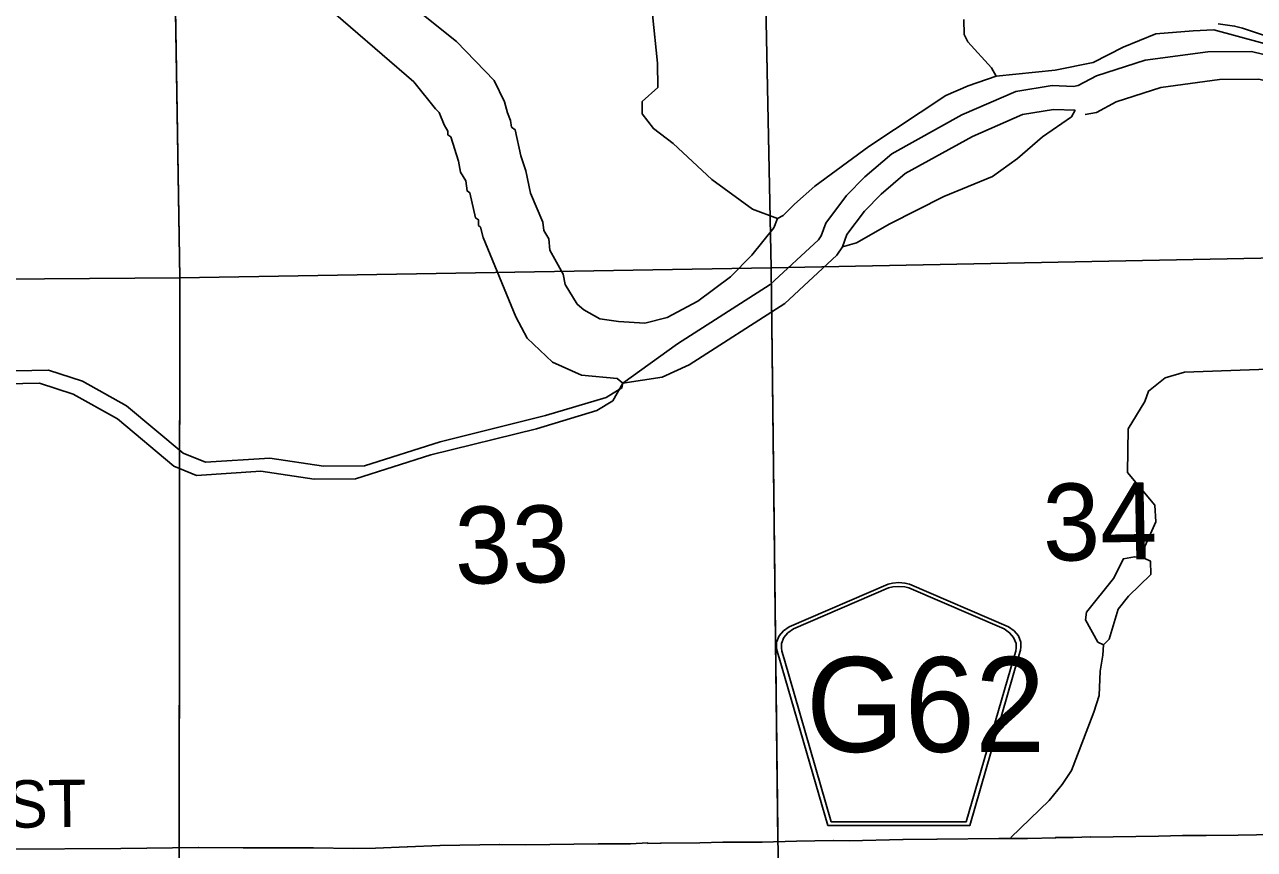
# Model space of a CAD drawing. Extents: x 23.6 to 68.7, y -63 to -29.
# Drawn here: x 34.512 to 36.588, y -51.676 to -50.284 of the extents above; entities that cross this region are included whole.
import ezdxf

# ---------------------------------------------------------------- set-up
doc = ezdxf.new("R2010")
doc.units = 0
for name, color, linetype in [('tdCoHydroRiver', 7, 'Continuous'), ('tdCoSecRdTxt', 7, 'Continuous'), ('tdCoSecRteBand', 7, 'Continuous'), ('tdCoSectLine', 7, 'Continuous'), ('tdCoSectLinePart', 7, 'Continuous'), ('tdCoSectNmbr', 7, 'Continuous'), ('tdCoShieldCoRte', 7, 'Continuous'), ('tdCoTwpBndry', 7, 'Continuous'), ('tdCoTwpBndryShd', 7, 'Continuous')]:
    doc.layers.add(name, color=color, linetype=linetype)

msp = doc.modelspace()

# ---------------------------------------------------------------- linework, layer by layer
at = {"layer": 'tdCoHydroRiver'}
for points in [[(35.5219, -50.8894), (35.5124, -50.8815), (35.4524, -50.8757), (35.4032, -50.854), (35.3603, -50.8133), (35.3411, -50.7772), (35.2863, -50.6434), (35.2815, -50.6261), (35.2783, -50.623), (35.2782, -50.6135), (35.2734, -50.6104), (35.2636, -50.5678), (35.2589, -50.5647), (35.2571, -50.5474), (35.2476, -50.5332), (35.2442, -50.5143), (35.2313, -50.4734), (35.2265, -50.4703), (35.2265, -50.4639), (35.2201, -50.453), (35.212, -50.4325), (35.2057, -50.4262), (35.169, -50.3807), (35.0084, -50.2415)], [(35.7833, -50.611), (35.7771, -50.6268), (35.7396, -50.6729), (35.7036, -50.7095), (35.6487, -50.751), (35.5968, -50.7783), (35.559, -50.788), (35.5148, -50.7852), (35.4832, -50.7807), (35.4562, -50.7652), (35.4451, -50.7558), (35.4243, -50.7228), (35.421, -50.7055), (35.3986, -50.6646), (35.3968, -50.6457), (35.3888, -50.6315), (35.3871, -50.6174), (35.3662, -50.5686), (35.358, -50.5308), (35.3499, -50.5056), (35.3401, -50.4615), (35.3338, -50.4568), (35.3321, -50.4457), (35.3273, -50.4331), (35.3224, -50.4142), (35.3047, -50.3781), (35.2411, -50.3123), (35.1743, -50.2592)], [(35.7833, -50.611), (35.7406, -50.5956), (35.6723, -50.5456), (35.6071, -50.4846), (35.5737, -50.4596), (35.5546, -50.4345), (35.5544, -50.4139), (35.5811, -50.3901), (35.5807, -50.349), (35.5722, -50.267)], [(36.0979, -50.2754), (36.0981, -50.3006), (36.1045, -50.3132), (36.1443, -50.3571), (36.1523, -50.3712)], [(36.76, -50.3695), (36.7442, -50.3681), (36.6381, -50.3247), (36.5195, -50.2925), (36.4848, -50.2944), (36.4217, -50.2996), (36.3666, -50.3222), (36.3163, -50.3478), (36.2517, -50.361), (36.1523, -50.3712)], [(36.1523, -50.3712), (36.1051, -50.3874), (36.0673, -50.4035), (35.937, -50.4898), (35.846, -50.5568), (35.8115, -50.5871), (35.7927, -50.6062), (35.7833, -50.611)], [(36.9812, -50.5973), (36.9764, -50.5895), (36.9414, -50.5614), (36.835, -50.4833), (36.7382, -50.4241), (36.6512, -50.3901), (36.5958, -50.3763), (36.5295, -50.3768), (36.4302, -50.3903), (36.3546, -50.4145), (36.3216, -50.4322), (36.3027, -50.4355)], [(36.2854, -50.4286), (36.2491, -50.4273), (36.197, -50.4356), (36.1121, -50.4726), (35.9989, -50.5351), (35.9582, -50.5701), (35.93, -50.5988), (35.9003, -50.6385), (35.8926, -50.6591)], [(36.2854, -50.4286), (36.2792, -50.4397), (36.2305, -50.4732), (36.1882, -50.5099), (36.1458, -50.5402)], [(36.1458, -50.5402), (36.064, -50.574), (35.9728, -50.6205), (35.9162, -50.6526), (35.8926, -50.6591)], [(35.8926, -50.6591), (35.8832, -50.6733), (35.7955, -50.7546), (35.6337, -50.8585), (35.5881, -50.8794), (35.5219, -50.8894)], [(35.5219, -50.8894), (35.5204, -50.8973), (35.4937, -50.9133), (35.3913, -50.9441), (35.2133, -50.9881), (35.0858, -51.0286), (35.0163, -51.0292), (34.9262, -51.0157), (34.8174, -51.0229), (34.7794, -51.0074), (34.684, -50.9277), (34.6095, -50.8857), (34.5525, -50.8672), (34.4389, -50.8697)], [(36.7056, -50.8625), (36.4705, -50.8707), (36.4374, -50.8804), (36.4092, -50.9027), (36.403, -50.9201), (36.3749, -50.9661), (36.374, -51.0403), (36.4202, -51.0952), (36.422, -51.1236), (36.4034, -51.1648), (36.4035, -51.1853)], [(36.4035, -51.1853), (36.3861, -51.1823), (36.3672, -51.1856), (36.3501, -51.2189), (36.3048, -51.2761)], [(36.4035, -51.1853), (36.413, -51.19), (36.4132, -51.2121), (36.3756, -51.2487), (36.3584, -51.2709), (36.3431, -51.3216), (36.3337, -51.3311)], [(36.3337, -51.3311), (36.3242, -51.3265), (36.3033, -51.2888), (36.3048, -51.2761)], [(36.3337, -51.3311), (36.3322, -51.3485), (36.3276, -51.3754), (36.3262, -51.4165), (36.3169, -51.445), (36.2795, -51.5432), (36.2638, -51.5671), (36.2419, -51.5941)], [(36.2419, -51.5941), (36.1769, -51.6564)]]:
    msp.add_lwpolyline(points, dxfattribs=at)
at = {"layer": 'tdCoSecRteBand'}
for points in [[(36.6086, -50.3037), (36.5683, -50.2899), (36.5547, -50.2864), (36.5269, -50.2829)], [(34.4845, -51.6759), (34.6744, -51.6747), (34.8055, -51.6731), (34.8057, -51.6731), (34.806, -51.6731), (34.8808, -51.6735), (34.9574, -51.6739), (34.999, -51.6739), (34.9992, -51.6739), (34.9994, -51.6739), (35.0666, -51.6749), (35.1044, -51.6743), (35.158, -51.672), (35.1581, -51.672), (35.1582, -51.672), (35.213, -51.6698), (35.2133, -51.6698), (35.2137, -51.6698), (35.3135, -51.668), (35.314, -51.668), (35.3144, -51.668), (35.3575, -51.6686), (35.4802, -51.6672), (35.4803, -51.6672), (35.4803, -51.6672), (35.5057, -51.667), (35.5057, -51.6668), (35.5292, -51.6668), (35.5293, -51.6668), (35.535, -51.6668), (35.5642, -51.6654), (35.5643, -51.6666), (35.5858, -51.6658), (35.5862, -51.6658), (35.5866, -51.6658), (35.6519, -51.6652), (35.6906, -51.6644), (35.6908, -51.6644), (35.6911, -51.6644), (35.7574, -51.6641), (35.8151, -51.6625), (35.8153, -51.6625), (35.8154, -51.6625), (35.877, -51.6615), (35.8773, -51.6615), (35.8777, -51.6615), (35.9041, -51.6617), (35.9949, -51.6599), (35.995, -51.6599), (35.995, -51.6599), (36.0523, -51.6591), (36.0523, -51.6591), (36.0524, -51.6591), (36.1565, -51.6581), (36.1566, -51.6581), (36.1566, -51.6581), (36.2051, -51.6578), (36.2528, -51.6569), (36.2528, -51.6562), (36.2823, -51.6563), (36.3117, -51.6553), (36.3117, -51.6556), (36.4262, -51.6538), (36.467, -51.653), (36.4673, -51.653), (36.4676, -51.653), (36.5066, -51.653), (36.561, -51.6522), (36.5611, -51.6522), (36.5611, -51.6522), (36.623, -51.6514)]]:
    msp.add_lwpolyline(points, dxfattribs=at)
at = {"layer": 'tdCoSectLine'}
for points in [[(35.7513, -49.6695), (35.7724, -50.6946)], [(34.7576, -49.7092), (34.7737, -50.7117)], [(35.7724, -50.6946), (36.7702, -50.6749)], [(34.7737, -50.7117), (35.7724, -50.6946)], [(35.7724, -50.6946), (35.7842, -51.6933)], [(33.7823, -50.7185), (34.7737, -50.7117)], [(34.7737, -50.7117), (34.7726, -51.7035)]]:
    msp.add_lwpolyline(points, dxfattribs=at)
at = {"layer": 'tdCoSectLinePart'}
for points in [[(34.7625, -50.0115), (34.7737, -50.7117)], [(35.7622, -50.1952), (35.7724, -50.6946)], [(35.7724, -50.6946), (36.7702, -50.6749)], [(34.7737, -50.7117), (35.7724, -50.6946)], [(35.7724, -50.6946), (35.7839, -51.663)], [(33.7823, -50.7185), (34.7737, -50.7117)], [(34.7737, -50.7117), (34.7727, -51.6734)]]:
    msp.add_lwpolyline(points, dxfattribs=at)
at = {"layer": 'tdCoShieldCoRte'}
for points in [[(35.8681, -51.6361), (35.7861, -51.3532), (35.7822, -51.3401), (35.7815, -51.3342), (35.7815, -51.3264), (35.7858, -51.316), (35.793, -51.3076), (35.8026, -51.3009), (35.9699, -51.2285), (35.9774, -51.2269), (35.9878, -51.226), (35.9982, -51.2269), (36.0058, -51.2285), (36.173, -51.3009), (36.1826, -51.3076), (36.1899, -51.316), (36.1941, -51.3264), (36.1941, -51.3342), (36.1934, -51.3401), (36.1895, -51.3532), (36.1076, -51.6361)], [(35.8739, -51.6298), (35.7942, -51.3545), (35.7905, -51.3419), (35.7898, -51.3362), (35.7898, -51.3287), (35.7938, -51.3188), (35.8008, -51.3107), (35.81, -51.3043), (35.9706, -51.2348), (35.9778, -51.2332), (35.9878, -51.2324), (35.9978, -51.2332), (36.005, -51.2348), (36.1656, -51.3043), (36.1748, -51.3107), (36.1818, -51.3188), (36.1859, -51.3287), (36.1859, -51.3362), (36.1852, -51.3419), (36.1815, -51.3545), (36.1017, -51.6298)]]:
    msp.add_lwpolyline(points, close=True, dxfattribs=at)
at = {"layer": 'tdCoTwpBndry'}
for points in [[(36.9727, -50.542), (36.9486, -50.5226), (36.8401, -50.443), (36.7389, -50.381), (36.6461, -50.3448), (36.5833, -50.3292), (36.5094, -50.3298), (36.404, -50.344), (36.3216, -50.3705), (36.291, -50.3868), (36.2826, -50.3883)], [(36.2826, -50.3883), (36.2466, -50.387), (36.1857, -50.3967), (36.0943, -50.4365), (35.9759, -50.5019), (35.9307, -50.5408), (35.8995, -50.5725), (35.8647, -50.619), (35.8566, -50.6408)], [(35.8566, -50.6408), (35.8523, -50.6472), (35.7708, -50.7227), (35.6144, -50.8231)], [(35.6144, -50.8231), (35.5219, -50.8894)], [(35.5219, -50.8894), (35.505, -50.9193), (35.4783, -50.9353), (35.376, -50.9661), (35.1979, -51.0101), (35.0704, -51.0506), (35.001, -51.0512), (34.9109, -51.0377), (34.802, -51.0449), (34.764, -51.0294), (34.6686, -50.9497), (34.5941, -50.9076), (34.5371, -50.8892), (34.4235, -50.8917)]]:
    msp.add_lwpolyline(points, dxfattribs=at)
at = {"layer": 'tdCoTwpBndryShd'}
msp.add_lwpolyline([(34.4235, -50.8917), (34.5371, -50.8892), (34.5941, -50.9076), (34.6686, -50.9497), (34.764, -51.0294), (34.802, -51.0449), (34.9109, -51.0377), (35.001, -51.0512), (35.0704, -51.0506), (35.1979, -51.0101), (35.376, -50.9661), (35.4783, -50.9353), (35.505, -50.9193), (35.5219, -50.8894), (35.6144, -50.8231), (35.7708, -50.7227), (35.8523, -50.6472), (35.8566, -50.6408), (35.8647, -50.619), (35.8995, -50.5725), (35.9307, -50.5408), (35.9759, -50.5019), (36.0943, -50.4365), (36.1857, -50.3967), (36.2466, -50.387), (36.2826, -50.3883), (36.291, -50.3868), (36.3216, -50.3705), (36.404, -50.344), (36.5094, -50.3298), (36.5833, -50.3292), (36.6461, -50.3448)], dxfattribs=at)

# ---------------------------------------------------------------- texts
at = {"layer": 'tdCoSecRdTxt'}
msp.add_text('280TH ST', height=0.08, rotation=0.7028, dxfattribs=at).set_placement((34.1294, -51.6444))
at = {"layer": 'tdCoSectNmbr'}
for s, rotation, p in [('34', 1.0285, (36.2319, -51.1895)), ('33', 1.0277, (35.2391, -51.2283))]:
    msp.add_text(s, height=0.13, rotation=rotation, dxfattribs=at).set_placement(p)
at = {"layer": 'tdCoShieldCoRte'}
msp.add_text('G62', height=0.16, dxfattribs=at).set_placement((35.831, -51.5118))

doc.saveas('drawing.dxf')
